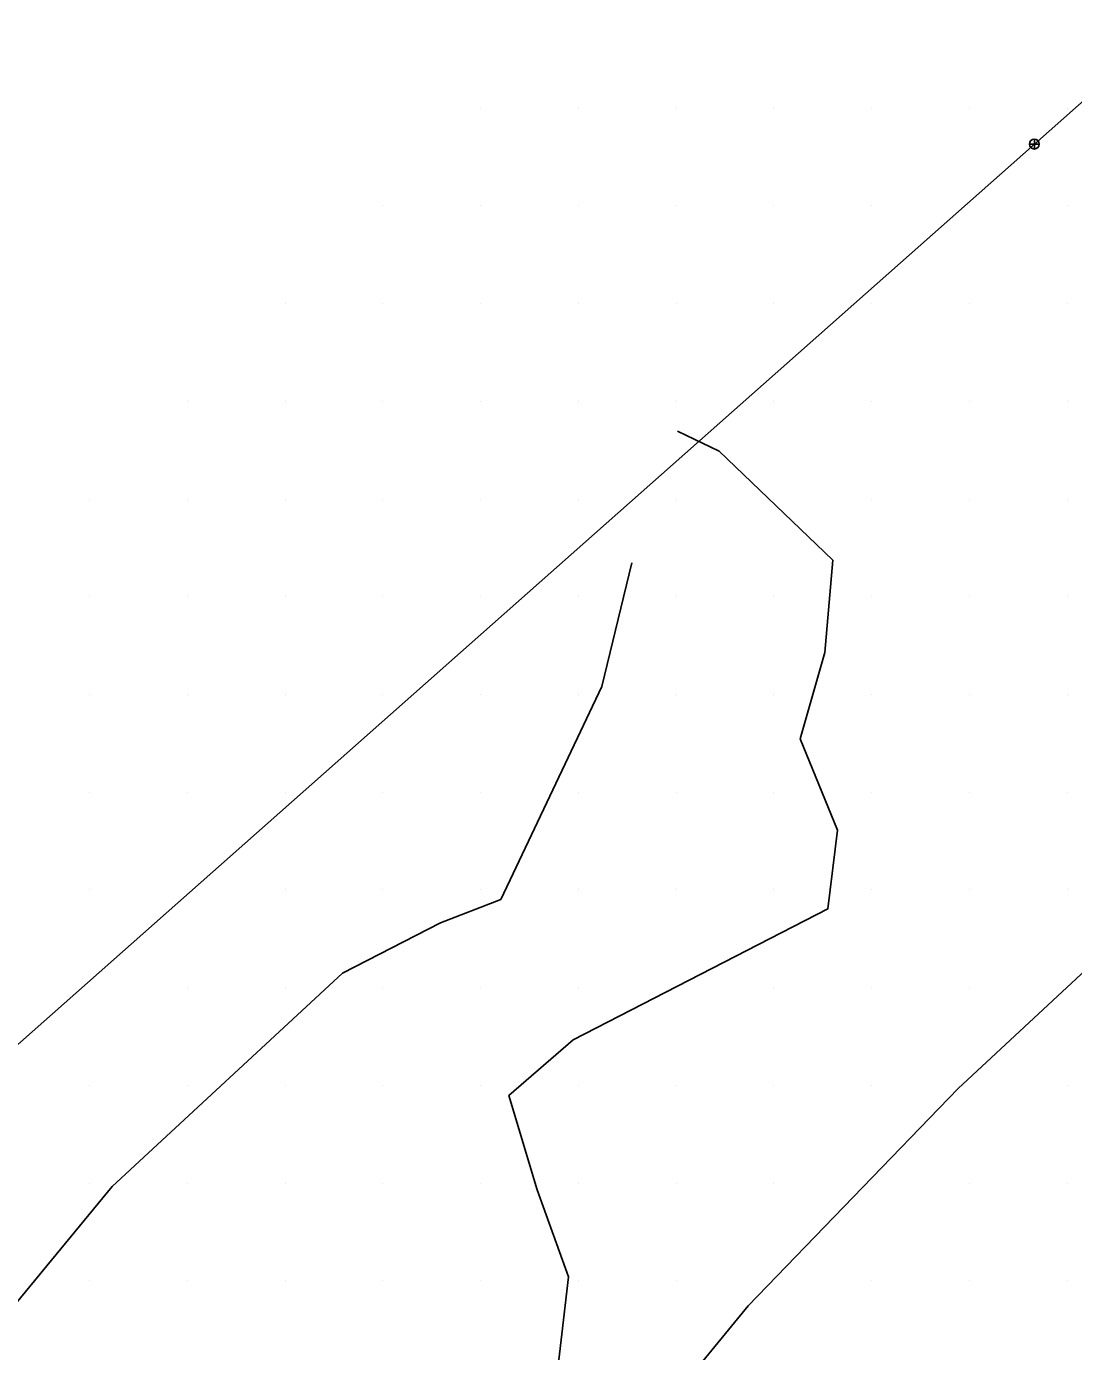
# Model space of a CAD drawing. Extents: x 1548934 to 1561348, y 809680 to 824075.
# Drawn here: x 1551353.5 to 1551460.6, y 810532.7 to 810668.3 of the extents above; entities that cross this region are included whole.
import ezdxf

# ---------------------------------------------------------------- set-up
doc = ezdxf.new("R2010")
doc.units = 0
for name, color, linetype in [('Default', 7, 'Continuous'), ('Exist DTM QL2 LIDAR Elevation Point', 7, 'Continuous'), ('Exist Vegetation Woods Line', 7, 'Continuous'), ('P_RDY_Dimension_Text', 7, 'Continuous'), ('PH Exist DTM Breakline', 7, 'Continuous')]:
    doc.layers.add(name, color=color, linetype=linetype)

# ---------------------------------------------------------------- blocks, each defined once
blk = doc.blocks.new('SurveyPointCell')
at = {"layer": 'Default'}
for p, q in [((-0.5, 0), (0.5, 0)), ((0, -0.5), (0, 0.5))]:
    blk.add_line(p, q, dxfattribs=at)
blk.add_circle((0, 0), 0.5, dxfattribs=at)

msp = doc.modelspace()

# ---------------------------------------------------------------- linework, layer by layer
at = {"layer": 'Exist DTM QL2 LIDAR Elevation Point'}
for p, q in [((1551399.97, 810659.98), (1551399.97, 810659.98)), ((1551409.97, 810659.98), (1551409.97, 810659.98)), ((1551419.97, 810659.98), (1551419.97, 810659.98)), ((1551429.97, 810659.98), (1551429.97, 810659.98)), ((1551439.97, 810659.98), (1551439.97, 810659.98)), ((1551449.98, 810659.98), (1551449.98, 810659.98)), ((1551459.98, 810659.98), (1551459.98, 810659.98)), ((1551389.97, 810649.98), (1551389.97, 810649.98)), ((1551399.97, 810649.98), (1551399.97, 810649.98)), ((1551409.97, 810649.98), (1551409.97, 810649.98)), ((1551419.97, 810649.98), (1551419.97, 810649.98)), ((1551429.97, 810649.98), (1551429.97, 810649.98)), ((1551439.97, 810649.98), (1551439.97, 810649.98)), ((1551449.98, 810649.98), (1551449.98, 810649.98)), ((1551459.98, 810649.98), (1551459.98, 810649.98)), ((1551379.97, 810639.98), (1551379.97, 810639.98)), ((1551389.97, 810639.98), (1551389.97, 810639.98)), ((1551399.97, 810639.98), (1551399.97, 810639.98)), ((1551409.97, 810639.98), (1551409.97, 810639.98)), ((1551419.97, 810639.98), (1551419.97, 810639.98)), ((1551429.97, 810639.98), (1551429.97, 810639.98)), ((1551439.97, 810639.98), (1551439.97, 810639.98)), ((1551449.98, 810639.98), (1551449.98, 810639.98)), ((1551459.98, 810639.98), (1551459.98, 810639.98)), ((1551369.97, 810629.98), (1551369.97, 810629.98)), ((1551379.97, 810629.98), (1551379.97, 810629.98)), ((1551389.97, 810629.98), (1551389.97, 810629.98)), ((1551399.97, 810629.98), (1551399.97, 810629.98)), ((1551409.97, 810629.98), (1551409.97, 810629.98)), ((1551419.97, 810629.98), (1551419.97, 810629.98)), ((1551429.97, 810629.98), (1551429.97, 810629.98)), ((1551439.97, 810629.98), (1551439.97, 810629.98)), ((1551449.98, 810629.98), (1551449.98, 810629.98)), ((1551459.98, 810629.98), (1551459.98, 810629.98)), ((1551359.97, 810619.98), (1551359.97, 810619.98)), ((1551369.97, 810619.98), (1551369.97, 810619.98)), ((1551379.97, 810619.98), (1551379.97, 810619.98)), ((1551389.97, 810619.98), (1551389.97, 810619.98)), ((1551399.97, 810619.98), (1551399.97, 810619.98)), ((1551409.97, 810619.98), (1551409.97, 810619.98)), ((1551419.97, 810619.98), (1551419.97, 810619.98)), ((1551429.97, 810619.98), (1551429.97, 810619.98)), ((1551439.97, 810619.98), (1551439.97, 810619.98)), ((1551449.98, 810619.98), (1551449.98, 810619.98)), ((1551459.98, 810619.98), (1551459.98, 810619.98)), ((1551359.97, 810609.98), (1551359.97, 810609.98)), ((1551369.97, 810609.98), (1551369.97, 810609.98)), ((1551379.97, 810609.98), (1551379.97, 810609.98)), ((1551389.97, 810609.98), (1551389.97, 810609.98)), ((1551399.97, 810609.98), (1551399.97, 810609.98)), ((1551409.97, 810609.98), (1551409.97, 810609.98)), ((1551419.97, 810609.98), (1551419.97, 810609.98)), ((1551429.97, 810609.98), (1551429.97, 810609.98)), ((1551439.97, 810609.98), (1551439.97, 810609.98)), ((1551449.98, 810609.98), (1551449.98, 810609.98)), ((1551459.98, 810609.98), (1551459.98, 810609.98)), ((1551359.97, 810599.98), (1551359.97, 810599.98)), ((1551369.97, 810599.98), (1551369.97, 810599.98)), ((1551379.97, 810599.98), (1551379.97, 810599.98)), ((1551389.97, 810599.98), (1551389.97, 810599.98)), ((1551399.97, 810599.98), (1551399.97, 810599.98)), ((1551409.97, 810599.98), (1551409.97, 810599.98)), ((1551419.97, 810599.98), (1551419.97, 810599.98)), ((1551429.97, 810599.98), (1551429.97, 810599.98)), ((1551439.97, 810599.98), (1551439.97, 810599.98)), ((1551449.98, 810599.98), (1551449.98, 810599.98)), ((1551459.98, 810599.98), (1551459.98, 810599.98)), ((1551359.97, 810589.98), (1551359.97, 810589.98)), ((1551369.97, 810589.98), (1551369.97, 810589.98)), ((1551379.97, 810589.98), (1551379.97, 810589.98)), ((1551389.97, 810589.98), (1551389.97, 810589.98)), ((1551399.97, 810589.98), (1551399.97, 810589.98)), ((1551409.97, 810589.98), (1551409.97, 810589.98)), ((1551419.97, 810589.98), (1551419.97, 810589.98)), ((1551429.97, 810589.98), (1551429.97, 810589.98)), ((1551439.97, 810589.98), (1551439.97, 810589.98)), ((1551449.98, 810589.98), (1551449.98, 810589.98)), ((1551459.98, 810589.98), (1551459.98, 810589.98)), ((1551359.97, 810579.98), (1551359.97, 810579.98)), ((1551369.97, 810579.98), (1551369.97, 810579.98)), ((1551379.97, 810579.98), (1551379.97, 810579.98)), ((1551389.97, 810579.98), (1551389.97, 810579.98)), ((1551399.97, 810579.98), (1551399.97, 810579.98)), ((1551409.97, 810579.98), (1551409.97, 810579.98)), ((1551419.97, 810579.98), (1551419.97, 810579.98)), ((1551429.97, 810579.98), (1551429.97, 810579.98)), ((1551439.97, 810579.98), (1551439.97, 810579.98)), ((1551449.98, 810579.98), (1551449.98, 810579.98)), ((1551459.98, 810579.98), (1551459.98, 810579.98)), ((1551359.97, 810569.98), (1551359.97, 810569.98)), ((1551369.97, 810569.98), (1551369.97, 810569.98)), ((1551379.97, 810569.98), (1551379.97, 810569.98)), ((1551389.97, 810569.98), (1551389.97, 810569.98)), ((1551399.97, 810569.98), (1551399.97, 810569.98)), ((1551409.97, 810569.98), (1551409.97, 810569.98)), ((1551419.97, 810569.98), (1551419.97, 810569.98)), ((1551429.97, 810569.98), (1551429.97, 810569.98)), ((1551439.97, 810569.98), (1551439.97, 810569.98)), ((1551449.98, 810569.98), (1551449.98, 810569.98)), ((1551359.97, 810559.98), (1551359.97, 810559.98)), ((1551369.97, 810559.98), (1551369.97, 810559.98)), ((1551379.97, 810559.98), (1551379.97, 810559.98)), ((1551389.97, 810559.98), (1551389.97, 810559.98)), ((1551399.97, 810559.98), (1551399.97, 810559.98)), ((1551409.97, 810559.98), (1551409.97, 810559.98)), ((1551419.97, 810559.98), (1551419.97, 810559.98)), ((1551429.97, 810559.98), (1551429.97, 810559.98)), ((1551439.97, 810559.98), (1551439.97, 810559.98)), ((1551459.98, 810559.98), (1551459.98, 810559.98)), ((1551359.97, 810549.97), (1551359.97, 810549.97)), ((1551369.97, 810549.97), (1551369.97, 810549.97)), ((1551379.97, 810549.97), (1551379.97, 810549.97)), ((1551389.97, 810549.97), (1551389.97, 810549.97)), ((1551399.97, 810549.97), (1551399.97, 810549.97)), ((1551409.97, 810549.97), (1551409.97, 810549.97)), ((1551419.97, 810549.97), (1551419.97, 810549.97)), ((1551429.97, 810549.97), (1551429.97, 810549.97)), ((1551449.98, 810549.97), (1551449.98, 810549.97)), ((1551459.98, 810549.97), (1551459.98, 810549.97)), ((1551359.97, 810539.97), (1551359.97, 810539.97)), ((1551369.97, 810539.97), (1551369.97, 810539.97)), ((1551379.97, 810539.97), (1551379.97, 810539.97)), ((1551389.97, 810539.97), (1551389.97, 810539.97)), ((1551399.97, 810539.97), (1551399.97, 810539.97)), ((1551409.97, 810539.97), (1551409.97, 810539.97)), ((1551419.97, 810539.97), (1551419.97, 810539.97)), ((1551439.97, 810539.97), (1551439.97, 810539.97)), ((1551449.98, 810539.97), (1551449.98, 810539.97)), ((1551459.98, 810539.97), (1551459.98, 810539.97))]:
    msp.add_line(p, q, dxfattribs=at)
at = {"layer": 'Exist Vegetation Woods Line'}
for points in [[(1551407.52, 810528.06), (1551408.95, 810540.4), (1551405.75, 810549.3), (1551402.84, 810558.93), (1551409.42, 810564.65), (1551435.47, 810578.03), (1551436.46, 810586.1), (1551432.65, 810595.43), (1551435.17, 810604.28), (1551436, 810613.72), (1551424.37, 810624.89), (1551420.09, 810626.92)], [(1551415.43, 810613.44), (1551412.36, 810600.79), (1551402.02, 810578.99), (1551395.84, 810576.61), (1551385.82, 810571.47), (1551362.27, 810549.63), (1551347.6, 810531.85), (1551326.34, 810507.91)]]:
    msp.add_lwpolyline(points, dxfattribs=at)
at = {"layer": 'P_RDY_Dimension_Text'}
msp.add_lwpolyline([(1551558.11, 810746.33), (1551456.62, 810656.3), (1551333.17, 810546.96), (1551186.58, 810416.65)], dxfattribs=at)
at = {"layer": 'PH Exist DTM Breakline'}
msp.add_lwpolyline([(1551372.12, 810479.59), (1551389.99, 810495.3), (1551400.65, 810506.84), (1551411.53, 810518.15), (1551427.33, 810537.4), (1551448.81, 810559.67), (1551462.35, 810572.24), (1551473.5, 810585.36), (1551489.47, 810601.74), (1551503.6, 810613.99), (1551514.42, 810622.53), (1551526.76, 810635.05), (1551537.34, 810647.7), (1551543.65, 810657.61), (1551558.31, 810674.34), (1551572.56, 810687.89), (1551583.53, 810698.87), (1551593.75, 810708.19), (1551612.18, 810728.73)], dxfattribs=at)

# ---------------------------------------------------------------- block references
at = {"layer": 'Default'}
msp.add_blockref('SurveyPointCell', (1551456.62, 810656.3), dxfattribs=at)

doc.saveas('drawing.dxf')
